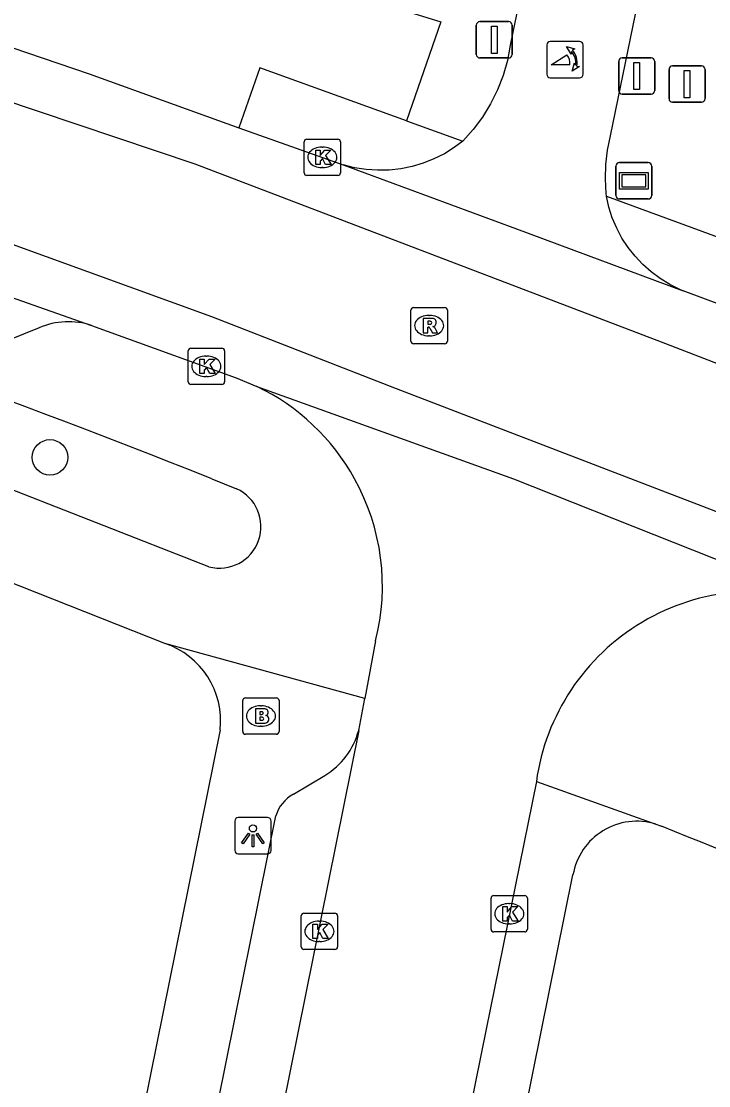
# Model space of a CAD drawing. Extents: x 163427 to 164190, y 380331 to 381641.
# Drawn here: x 163689.76 to 163708.66, y 381483.31 to 381512.59 of the extents above; entities that cross this region are included whole.
import ezdxf

# ---------------------------------------------------------------- set-up
doc = ezdxf.new("R2010")
doc.units = 0
for name, color, linetype in [('IMGEO_Afsluitpaal', 7, 'Continuous'), ('IMGEO_Boom', 7, 'Continuous'), ('IMGEO_Brandkraan', 7, 'Continuous'), ('IMGEO_Fietspad_open', 7, 'Continuous'), ('IMGEO_Groenvoorziening', 7, 'Continuous'), ('IMGEO_Kolk', 7, 'Continuous'), ('IMGEO_Lichtpunt', 7, 'Continuous'), ('IMGEO_Poller', 7, 'Continuous'), ('IMGEO_Rijbaan_lokaal_gesloten', 7, 'Continuous'), ('IMGEO_Rijbaan_lokaal_open', 7, 'Continuous'), ('IMGEO_Rioolput', 7, 'Continuous'), ('IMGEO_Straatnaambord', 7, 'Continuous'), ('IMGEO_Voetpad_open', 7, 'Continuous')]:
    doc.layers.add(name, color=color, linetype=linetype)

msp = doc.modelspace()

# ---------------------------------------------------------------- linework, layer by layer
at = {"layer": 'IMGEO_Afsluitpaal'}
for p, q in [((163702.369, 381512.576), (163703.159, 381512.576)), ((163703.159, 381512.576), (163702.369, 381512.576)), ((163702.269, 381511.676), (163702.269, 381512.476)), ((163702.269, 381512.476), (163702.269, 381511.676)), ((163703.259, 381512.476), (163703.259, 381511.676)), ((163703.259, 381511.676), (163703.259, 381512.476)), ((163703.159, 381511.576), (163702.369, 381511.576)), ((163702.369, 381511.576), (163703.159, 381511.576)), ((163706.185, 381510.681), (163706.185, 381511.481)), ((163706.185, 381511.481), (163706.185, 381510.681)), ((163706.285, 381511.581), (163707.075, 381511.581)), ((163707.075, 381511.581), (163706.285, 381511.581)), ((163707.175, 381511.481), (163707.175, 381510.681)), ((163707.175, 381510.681), (163707.175, 381511.481)), ((163707.669, 381511.358), (163708.459, 381511.358)), ((163708.459, 381511.358), (163707.669, 381511.358)), ((163707.569, 381510.458), (163707.569, 381511.258)), ((163707.569, 381511.258), (163707.569, 381510.458)), ((163708.559, 381511.258), (163708.559, 381510.458)), ((163708.559, 381510.458), (163708.559, 381511.258)), ((163707.075, 381510.581), (163706.285, 381510.581)), ((163706.285, 381510.581), (163707.075, 381510.581)), ((163708.459, 381510.358), (163707.669, 381510.358)), ((163707.669, 381510.358), (163708.459, 381510.358))]:
    msp.add_line(p, q, dxfattribs=at)
for points in [[(163702.689, 381512.451), (163702.839, 381512.451), (163702.839, 381511.701), (163702.689, 381511.701), (163702.689, 381512.451)], [(163706.605, 381511.456), (163706.755, 381511.456), (163706.755, 381510.706), (163706.605, 381510.706), (163706.605, 381511.456)], [(163707.989, 381511.233), (163708.139, 381511.233), (163708.139, 381510.483), (163707.989, 381510.483), (163707.989, 381511.233)]]:
    msp.add_lwpolyline(points, dxfattribs=at)
for centre, start, end in [((163702.369, 381512.476), 90, 180), ((163702.369, 381512.476), 90, 180), ((163703.159, 381512.476), 0, 90), ((163703.159, 381512.476), 360, 90), ((163702.369, 381511.676), 180, 270), ((163702.369, 381511.676), 180, 270), ((163703.159, 381511.676), 270, 0), ((163703.159, 381511.676), 270, 0), ((163706.285, 381511.481), 90, 180), ((163706.285, 381511.481), 90, 180), ((163707.075, 381511.481), 0, 90), ((163707.075, 381511.481), 360, 90), ((163707.669, 381511.258), 90, 180), ((163707.669, 381511.258), 90, 180), ((163708.459, 381511.258), 0, 90), ((163708.459, 381511.258), 360, 90), ((163706.285, 381510.681), 180, 270), ((163706.285, 381510.681), 180, 270), ((163707.075, 381510.681), 270, 0), ((163707.075, 381510.681), 270, 0), ((163707.669, 381510.458), 180, 270), ((163707.669, 381510.458), 180, 270), ((163708.459, 381510.458), 270, 0), ((163708.459, 381510.458), 270, 0)]:
    msp.add_arc(centre, 0.1, start, end, dxfattribs=at)
at = {"layer": 'IMGEO_Boom'}
msp.add_circle((163690.545, 381500.59), 0.489, dxfattribs=at)
at = {"layer": 'IMGEO_Brandkraan'}
for p, q in [((163695.846, 381493.049), (163695.846, 381493.901)), ((163695.921, 381493.975), (163696.773, 381493.975)), ((163696.847, 381493.901), (163696.847, 381493.049)), ((163696.334, 381493.755), (163696.359, 381493.755)), ((163696.357, 381493.195), (163696.332, 381493.195)), ((163696.773, 381492.975), (163695.921, 381492.975))]:
    msp.add_line(p, q, dxfattribs=at)
for points in [[(163695.846, 381493.049), (163695.846, 381493.901)], [(163695.921, 381493.975), (163696.773, 381493.975)], [(163696.847, 381493.901), (163696.847, 381493.049)], [(163696.194, 381493.675), (163696.194, 381493.275), (163696.407, 381493.275)], [(163696.425, 381493.675), (163696.194, 381493.675)], [(163696.373, 381493.594), (163696.319, 381493.594), (163696.319, 381493.518)], [(163696.319, 381493.518), (163696.372, 381493.518)], [(163696.381, 381493.442), (163696.319, 381493.442), (163696.319, 381493.361)], [(163696.319, 381493.361), (163696.381, 381493.361)], [(163696.773, 381492.975), (163695.921, 381492.975)]]:
    msp.add_lwpolyline(points, dxfattribs=at)
for centre, radius, start, end in [((163695.923, 381493.899), 0.0765, 91.552, 178.448), ((163695.923, 381493.899), 0.0765, 91.552, 178.448), ((163696.771, 381493.899), 0.0765, 1.552, 88.448), ((163696.771, 381493.899), 0.0765, 1.552, 88.448), ((163696.374, 381493.556), 0.0379, 267.8285, 90.9355), ((163696.429, 381493.53), 0.145, 59.4692, 91.5367), ((163696.454, 381493.577), 0.0922, 285.5137, 58.1501), ((163696.459, 381493.385), 0.105, 301.3115, 78.989), ((163696.382, 381493.401), 0.0404, 269.8759, 90.5077), ((163696.413, 381493.526), 0.251, 268.6676, 293.5347), ((163695.923, 381493.051), 0.0765, 181.552, 268.448), ((163695.923, 381493.051), 0.0765, 181.552, 268.448), ((163696.771, 381493.051), 0.0765, 271.552, 358.448), ((163696.771, 381493.051), 0.0765, 271.552, 358.448)]:
    msp.add_arc(centre, radius, start, end, dxfattribs=at)
for centre, major_axis, ratio, start_param, end_param in [((163696.333, 381493.475), (-0.387, 0.002), 0.722429, 4.712389, 7.853982), ((163696.358, 381493.475), (-0.39, 0.002), 0.717154, 1.570796, 4.712389)]:
    msp.add_ellipse(centre, major_axis=major_axis, ratio=ratio, start_param=start_param, end_param=end_param, dxfattribs=at)
at = {"layer": 'IMGEO_Fietspad_open'}
for points in [[(163723.127, 381609.42), (163723.085, 381609.215), (163722.932, 381608.464), (163703.829, 381514.999), (163703.211, 381511.975), (163703.204, 381511.926), (163703.123, 381511.507), (163703.005, 381511.097), (163702.85, 381510.699), (163702.661, 381510.316), (163702.438, 381509.952), (163702.184, 381509.61), (163701.9, 381509.291)], [(163705.849, 381507.779), (163705.841, 381507.849), (163705.818, 381508.248), (163705.831, 381508.647), (163705.879, 381509.043), (163705.962, 381509.434), (163706.645, 381512.777), (163707.073, 381514.873), (163721.721, 381586.622)], [(163701.9, 381509.291), (163701.662, 381509.113), (163701.391, 381508.944), (163701.106, 381508.8), (163700.81, 381508.682), (163700.504, 381508.591), (163700.191, 381508.528), (163699.874, 381508.493), (163699.555, 381508.486), (163699.237, 381508.508), (163698.921, 381508.559), (163698.612, 381508.637)], [(163707.954, 381505.173), (163707.867, 381505.21), (163707.59, 381505.346), (163707.326, 381505.507), (163707.077, 381505.691), (163706.846, 381505.896), (163706.634, 381506.121), (163706.443, 381506.365), (163706.274, 381506.624), (163706.13, 381506.897), (163706.01, 381507.182), (163705.916, 381507.477), (163705.849, 381507.779)]]:
    msp.add_lwpolyline(points, dxfattribs=at)
at = {"layer": 'IMGEO_Groenvoorziening'}
msp.add_lwpolyline([(163699.839, 381513.024), (163701.29, 381512.573), (163700.351, 381509.849)], dxfattribs=at)
at = {"layer": 'IMGEO_Kolk'}
for p, q in [((163697.609, 381509.344), (163698.461, 381509.344)), ((163697.534, 381508.418), (163697.534, 381509.27)), ((163698.022, 381509.124), (163698.047, 381509.124)), ((163698.535, 381509.27), (163698.535, 381508.418)), ((163698.045, 381508.564), (163698.02, 381508.564)), ((163698.461, 381508.344), (163697.609, 381508.344)), ((163694.346, 381502.669), (163694.346, 381503.521)), ((163694.421, 381503.595), (163695.273, 381503.595)), ((163695.347, 381503.521), (163695.347, 381502.669)), ((163694.834, 381503.375), (163694.859, 381503.375)), ((163695.273, 381502.595), (163694.421, 381502.595)), ((163694.857, 381502.815), (163694.832, 381502.815)), ((163702.75, 381488.536), (163703.602, 381488.536)), ((163702.675, 381487.61), (163702.675, 381488.462)), ((163703.163, 381488.316), (163703.188, 381488.316)), ((163703.676, 381488.462), (163703.676, 381487.61)), ((163697.455, 381487.127), (163697.455, 381487.979)), ((163697.53, 381488.053), (163698.382, 381488.053)), ((163698.456, 381487.979), (163698.456, 381487.127)), ((163697.943, 381487.833), (163697.968, 381487.833)), ((163703.186, 381487.756), (163703.161, 381487.756)), ((163703.602, 381487.536), (163702.75, 381487.536)), ((163698.382, 381487.053), (163697.53, 381487.053)), ((163697.966, 381487.273), (163697.941, 381487.273))]:
    msp.add_line(p, q, dxfattribs=at)
for points in [[(163697.609, 381509.344), (163698.461, 381509.344)], [(163697.534, 381508.418), (163697.534, 381509.27)], [(163697.855, 381509.044), (163697.978, 381509.044), (163697.978, 381508.893), (163698.108, 381509.044), (163698.272, 381509.044), (163698.126, 381508.893), (163698.279, 381508.644), (163698.127, 381508.644), (163698.042, 381508.808), (163697.978, 381508.741), (163697.978, 381508.644), (163697.855, 381508.644), (163697.855, 381509.044)], [(163698.535, 381509.27), (163698.535, 381508.418)], [(163698.461, 381508.344), (163697.609, 381508.344)], [(163694.346, 381502.669), (163694.346, 381503.521)], [(163694.421, 381503.595), (163695.273, 381503.595)], [(163695.347, 381503.521), (163695.347, 381502.669)], [(163694.667, 381503.295), (163694.79, 381503.295), (163694.79, 381503.144), (163694.92, 381503.295), (163695.084, 381503.295), (163694.938, 381503.144), (163695.091, 381502.895), (163694.939, 381502.895), (163694.854, 381503.059), (163694.79, 381502.992), (163694.79, 381502.895), (163694.667, 381502.895), (163694.667, 381503.295)], [(163695.273, 381502.595), (163694.421, 381502.595)], [(163702.75, 381488.536), (163703.602, 381488.536)], [(163702.675, 381487.61), (163702.675, 381488.462)], [(163702.996, 381488.236), (163703.119, 381488.236), (163703.119, 381488.085), (163703.249, 381488.236), (163703.413, 381488.236), (163703.267, 381488.085), (163703.42, 381487.836), (163703.268, 381487.836), (163703.183, 381488), (163703.119, 381487.933), (163703.119, 381487.836), (163702.996, 381487.836), (163702.996, 381488.236)], [(163703.676, 381488.462), (163703.676, 381487.61)], [(163697.455, 381487.127), (163697.455, 381487.979)], [(163697.53, 381488.053), (163698.382, 381488.053)], [(163698.456, 381487.979), (163698.456, 381487.127)], [(163697.776, 381487.753), (163697.899, 381487.753), (163697.899, 381487.602), (163698.029, 381487.753), (163698.193, 381487.753), (163698.047, 381487.602), (163698.2, 381487.353), (163698.048, 381487.353), (163697.963, 381487.517), (163697.899, 381487.45), (163697.899, 381487.353), (163697.776, 381487.353), (163697.776, 381487.753)], [(163703.602, 381487.536), (163702.75, 381487.536)], [(163698.382, 381487.053), (163697.53, 381487.053)]]:
    msp.add_lwpolyline(points, dxfattribs=at)
for centre, start, end in [((163697.611, 381509.268), 91.552, 178.448), ((163697.611, 381509.268), 91.552, 178.448), ((163698.459, 381509.268), 1.552, 88.448), ((163698.459, 381509.268), 1.552, 88.448), ((163697.611, 381508.42), 181.552, 268.448), ((163697.611, 381508.42), 181.552, 268.448), ((163698.459, 381508.42), 271.552, 358.448), ((163698.459, 381508.42), 271.552, 358.448), ((163694.423, 381503.519), 91.552, 178.448), ((163694.423, 381503.519), 91.552, 178.448), ((163695.271, 381503.519), 1.552, 88.448), ((163695.271, 381503.519), 1.552, 88.448), ((163694.423, 381502.671), 181.552, 268.448), ((163694.423, 381502.671), 181.552, 268.448), ((163695.271, 381502.671), 271.552, 358.448), ((163695.271, 381502.671), 271.552, 358.448), ((163702.752, 381488.46), 91.552, 178.448), ((163702.752, 381488.46), 91.552, 178.448), ((163703.6, 381488.46), 1.552, 88.448), ((163703.6, 381488.46), 1.552, 88.448), ((163697.532, 381487.977), 91.552, 178.448), ((163697.532, 381487.977), 91.552, 178.448), ((163698.38, 381487.977), 1.552, 88.448), ((163698.38, 381487.977), 1.552, 88.448), ((163702.752, 381487.612), 181.552, 268.448), ((163702.752, 381487.612), 181.552, 268.448), ((163703.6, 381487.612), 271.552, 358.448), ((163703.6, 381487.612), 271.552, 358.448), ((163697.532, 381487.129), 181.552, 268.448), ((163697.532, 381487.129), 181.552, 268.448), ((163698.38, 381487.129), 271.552, 358.448), ((163698.38, 381487.129), 271.552, 358.448)]:
    msp.add_arc(centre, 0.0765, start, end, dxfattribs=at)
for centre, major_axis, ratio, start_param, end_param in [((163698.021, 381508.844), (-0.387, 0.002), 0.722429, 4.712389, 7.853982), ((163698.046, 381508.844), (-0.39, 0.002), 0.717154, 1.570796, 4.712389), ((163694.833, 381503.095), (-0.387, 0.002), 0.722429, 4.712389, 7.853982), ((163694.858, 381503.095), (-0.39, 0.002), 0.717154, 1.570796, 4.712389), ((163703.162, 381488.036), (-0.387, 0.002), 0.722429, 4.712389, 7.853982), ((163703.187, 381488.036), (-0.39, 0.002), 0.717154, 1.570796, 4.712389), ((163697.942, 381487.553), (-0.387, 0.002), 0.722429, 4.712389, 7.853982), ((163697.967, 381487.553), (-0.39, 0.002), 0.717154, 1.570796, 4.712389)]:
    msp.add_ellipse(centre, major_axis=major_axis, ratio=ratio, start_param=start_param, end_param=end_param, dxfattribs=at)
at = {"layer": 'IMGEO_Lichtpunt'}
for p, q in [((163695.629, 381490.588), (163695.629, 381489.781)), ((163695.629, 381490.588), (163695.629, 381489.781)), ((163696.531, 381490.683), (163695.723, 381490.683)), ((163696.531, 381490.683), (163695.723, 381490.683)), ((163696.625, 381489.781), (163696.625, 381490.588)), ((163696.625, 381489.781), (163696.625, 381490.588)), ((163695.723, 381489.687), (163696.531, 381489.687)), ((163695.723, 381489.687), (163696.531, 381489.687))]:
    msp.add_line(p, q, dxfattribs=at)
for points in [[(163696.003, 381490.252), (163696.042, 381490.224), (163695.854, 381489.962), (163695.816, 381489.989), (163696.003, 381490.252)], [(163696.215, 381490.224), (163696.253, 381490.251), (163696.44, 381489.989), (163696.401, 381489.961), (163696.215, 381490.224)], [(163696.105, 381490.204), (163696.152, 381490.204), (163696.152, 381489.882), (163696.105, 381489.882), (163696.105, 381490.204)]]:
    msp.add_lwpolyline(points, dxfattribs=at)
msp.add_circle((163696.128, 381490.386), 0.0994, dxfattribs=at)
for centre, start, end in [((163695.723, 381490.588), 90, 180), ((163695.723, 381490.588), 90, 180), ((163696.531, 381490.588), 0, 90), ((163696.531, 381490.588), 0, 90), ((163695.723, 381489.781), 180, 270), ((163695.723, 381489.781), 180, 270), ((163696.531, 381489.781), 270, 0), ((163696.531, 381489.781), 270, 360)]:
    msp.add_arc(centre, 0.0946, start, end, dxfattribs=at)
at = {"layer": 'IMGEO_Poller'}
for p, q in [((163704.208, 381511.934), (163704.208, 381511.127)), ((163704.208, 381511.934), (163704.208, 381511.127)), ((163705.11, 381512.029), (163704.302, 381512.029)), ((163705.11, 381512.029), (163704.302, 381512.029)), ((163705.204, 381511.127), (163705.204, 381511.934)), ((163705.204, 381511.127), (163705.204, 381511.934)), ((163704.302, 381511.032), (163705.11, 381511.032)), ((163704.302, 381511.032), (163705.11, 381511.032))]:
    msp.add_line(p, q, dxfattribs=at)
for points in [[(163704.843, 381511.385), (163704.33, 381511.385), (163704.76, 381511.66)], [(163704.887, 381511.758), (163704.875, 381511.685), (163704.75, 381511.89)], [(163704.75, 381511.89), (163704.981, 381511.824), (163704.91, 381511.792)], [(163704.903, 381511.213), (163704.969, 381511.444), (163704.999, 381511.376)], [(163705.035, 381511.349), (163705.107, 381511.338), (163704.903, 381511.213)]]:
    msp.add_lwpolyline(points, dxfattribs=at)
for centre, radius, start, end in [((163704.302, 381511.934), 0.0946, 90, 180), ((163704.302, 381511.934), 0.0946, 90, 180), ((163705.11, 381511.934), 0.0946, 0, 90), ((163705.11, 381511.934), 0.0946, 0, 90), ((163704.515, 381511.435), 0.332, 351.3247, 42.4854), ((163704.529, 381511.445), 0.476, 351.7527, 41.1691), ((163704.529, 381511.445), 0.516, 349.3569, 42.2912), ((163704.302, 381511.127), 0.0946, 180, 270), ((163704.302, 381511.127), 0.0946, 180, 270), ((163705.11, 381511.127), 0.0946, 270, 0), ((163705.11, 381511.127), 0.0946, 270, 0)]:
    msp.add_arc(centre, radius, start, end, dxfattribs=at)
at = {"layer": 'IMGEO_Rijbaan_lokaal_gesloten'}
for points in [[(163713.873, 381501.243), (163707.365, 381503.758), (163694.541, 381508.654), (163680.54, 381513.365), (163659.538, 381519.594), (163649.254, 381521.949), (163630.112, 381526.195), (163615.18, 381528.829), (163599.32, 381531.308), (163581.725, 381533.632), (163572.061, 381534.748), (163562.839, 381535.489), (163560.919, 381535.613), (163555.158, 381535.861), (163548.052, 381536.046)], [(163547.954, 381532.452), (163555.219, 381532.328), (163561.167, 381532.08), (163563.087, 381531.832), (163577.151, 381530.437), (163585.206, 381529.6), (163599.145, 381527.617), (163613.765, 381525.385), (163630.245, 381522.472), (163652.486, 381517.73), (163667.974, 381513.64), (163683.71, 381508.557), (163694.985, 381504.466), (163700.065, 381502.483), (163712.408, 381497.746)], [(163682.277, 381514.328), (163691.621, 381511.14), (163695.743, 381509.659)], [(163695.743, 381509.659), (163698.612, 381508.637)], [(163698.612, 381508.637), (163703.378, 381506.878), (163707.954, 381505.173)], [(163681.316, 381507.797), (163687.206, 381505.799), (163691.69, 381504.221)], [(163710.199, 381504.336), (163707.954, 381505.173)], [(163691.69, 381504.221), (163695.667, 381502.781), (163696.236, 381502.541)], [(163696.236, 381502.541), (163703.293, 381500), (163712.078, 381496.518)]]:
    msp.add_lwpolyline(points, dxfattribs=at)
at = {"layer": 'IMGEO_Rijbaan_lokaal_open'}
for points in [[(163699.502, 381495.543), (163699.203, 381493.959)], [(163699.036, 381493.078), (163699.203, 381493.959)], [(163699.036, 381493.078), (163688.349, 381440.137)], [(163703.922, 381491.677), (163702.541, 381484.864), (163701.036, 381477.436), (163697.912, 381462.127), (163696.763, 381456.371), (163696.258, 381453.943), (163695.952, 381452.495), (163692.72, 381436.391)]]:
    msp.add_lwpolyline(points, dxfattribs=at)
for centre, radius, start, end in [((163693.587, 381497.045), 6.101, 28.9712, 64.2707), ((163693.591, 381497.044), 6.098, 345.7544, 28.9985), ((163709.934, 381490.838), 6.071, 69.3224, 172.0601)]:
    msp.add_arc(centre, radius, start, end, dxfattribs=at)
at = {"layer": 'IMGEO_Rioolput'}
for p, q in [((163700.472, 381503.788), (163700.472, 381504.64)), ((163700.547, 381504.714), (163701.399, 381504.714)), ((163701.473, 381504.64), (163701.473, 381503.788)), ((163700.96, 381504.494), (163700.985, 381504.494)), ((163700.983, 381503.934), (163700.958, 381503.934)), ((163701.399, 381503.714), (163700.547, 381503.714))]:
    msp.add_line(p, q, dxfattribs=at)
for points in [[(163700.472, 381503.788), (163700.472, 381504.64)], [(163700.547, 381504.714), (163701.399, 381504.714)], [(163701.473, 381504.64), (163701.473, 381503.788)], [(163701.061, 381504.412), (163700.809, 381504.414), (163700.809, 381504.014)], [(163700.987, 381504.333), (163700.933, 381504.333), (163700.933, 381504.252)], [(163700.809, 381504.014), (163700.933, 381504.014), (163700.933, 381504.176), (163700.944, 381504.176)], [(163700.933, 381504.252), (163700.985, 381504.252)], [(163700.991, 381504.147), (163701.062, 381504.014), (163701.202, 381504.014), (163701.137, 381504.14)], [(163701.399, 381503.714), (163700.547, 381503.714)]]:
    msp.add_lwpolyline(points, dxfattribs=at)
for centre, radius, start, end in [((163700.549, 381504.638), 0.0765, 91.552, 178.448), ((163700.549, 381504.638), 0.0765, 91.552, 178.448), ((163701.397, 381504.638), 0.0765, 1.552, 88.448), ((163701.397, 381504.638), 0.0765, 1.552, 88.448), ((163700.993, 381504.237), 0.0964, 77.0061, 93.1865), ((163701.007, 381504.294), 0.0378, 276.6634, 79.6772), ((163701.06, 381504.302), 0.109, 350.3612, 89.416), ((163700.943, 381504.123), 0.0533, 26.0293, 88.6989), ((163700.969, 381504.441), 0.19, 274.7715, 282.9687), ((163701.058, 381504.302), 0.112, 277.5842, 350.9817), ((163701.042, 381504.087), 0.108, 29.5134, 73.7905), ((163700.549, 381503.79), 0.0765, 181.552, 268.448), ((163700.549, 381503.79), 0.0765, 181.552, 268.448), ((163701.397, 381503.79), 0.0765, 271.552, 358.448), ((163701.397, 381503.79), 0.0765, 271.552, 358.448)]:
    msp.add_arc(centre, radius, start, end, dxfattribs=at)
for centre, major_axis, ratio, start_param, end_param in [((163700.959, 381504.214), (-0.387, 0.002), 0.722429, 4.712389, 7.853982), ((163700.984, 381504.214), (-0.39, 0.002), 0.717154, 1.570796, 4.712389)]:
    msp.add_ellipse(centre, major_axis=major_axis, ratio=ratio, start_param=start_param, end_param=end_param, dxfattribs=at)
at = {"layer": 'IMGEO_Straatnaambord'}
for p, q in [((163706.206, 381508.698), (163706.996, 381508.698)), ((163706.996, 381508.698), (163706.206, 381508.698)), ((163706.106, 381507.798), (163706.106, 381508.598)), ((163706.106, 381508.598), (163706.106, 381507.798)), ((163707.096, 381508.598), (163707.096, 381507.798)), ((163707.096, 381507.798), (163707.096, 381508.598)), ((163706.996, 381507.698), (163706.206, 381507.698)), ((163706.206, 381507.698), (163706.996, 381507.698))]:
    msp.add_line(p, q, dxfattribs=at)
for points in [[(163706.207, 381508.43), (163706.995, 381508.43), (163706.995, 381507.966), (163706.207, 381507.966), (163706.207, 381508.43)], [(163706.272, 381508.365), (163706.272, 381508.031), (163706.93, 381508.031), (163706.93, 381508.365), (163706.272, 381508.365)]]:
    msp.add_lwpolyline(points, dxfattribs=at)
for centre, start, end in [((163706.206, 381508.598), 90, 180), ((163706.206, 381508.598), 90, 180), ((163706.996, 381508.598), 0, 90), ((163706.996, 381508.598), 360, 90), ((163706.206, 381507.798), 180, 270), ((163706.206, 381507.798), 180, 270), ((163706.996, 381507.798), 270, 0), ((163706.996, 381507.798), 270, 0)]:
    msp.add_arc(centre, 0.1, start, end, dxfattribs=at)
at = {"layer": 'IMGEO_Voetpad_open'}
for points in [[(163700.351, 381509.849), (163696.314, 381511.304), (163695.743, 381509.659)], [(163700.351, 381509.849), (163701.9, 381509.291)], [(163705.849, 381507.779), (163710.816, 381505.952), (163710.199, 381504.336)], [(163690.247, 381504.154), (163688.515, 381503.453)], [(163693.701, 381495.474), (163688.858, 381497.386), (163681.342, 381500)], [(163694.917, 381497.581), (163688.728, 381500)], [(163694.993, 381500), (163695.673, 381499.726)], [(163699.203, 381493.959), (163693.701, 381495.474)], [(163695.226, 381493.095), (163684.586, 381440.475)], [(163697.238, 381491.322), (163698.101, 381491.84)], [(163703.922, 381491.677), (163707.206, 381490.503)], [(163687.126, 381443.145), (163689.983, 381457.257), (163691.479, 381464.649), (163693.669, 381475.469), (163695.167, 381482.868), (163696.758, 381490.726)], [(163707.206, 381490.503), (163707.362, 381490.447)], [(163694.232, 381436.07), (163697.071, 381450.146), (163704.928, 381489.108)]]:
    msp.add_lwpolyline(points, dxfattribs=at)
for centre, radius, start, end in [((163611.109, 381290.711), 225.474, 68.1589, 73.13475), ((163691.058, 381502.259), 2.062, 72.1504, 113.1664), ((163695.208, 381498.684), 1.141, 255.2253, 65.9449), ((163692.983, 381493.335), 2.256, 353.8853, 71.4366), ((163697.023, 381493.626), 2.086, 301.1063, 344.7698), ((163697.704, 381490.456), 0.984, 118.263, 164.0432), ((163706.685, 381488.797), 1.784, 73.0141, 169.9508), ((163548.99, 381098.246), 422.969, 64.66752, 68.01097)]:
    msp.add_arc(centre, radius, start, end, dxfattribs=at)

doc.saveas('drawing.dxf')
